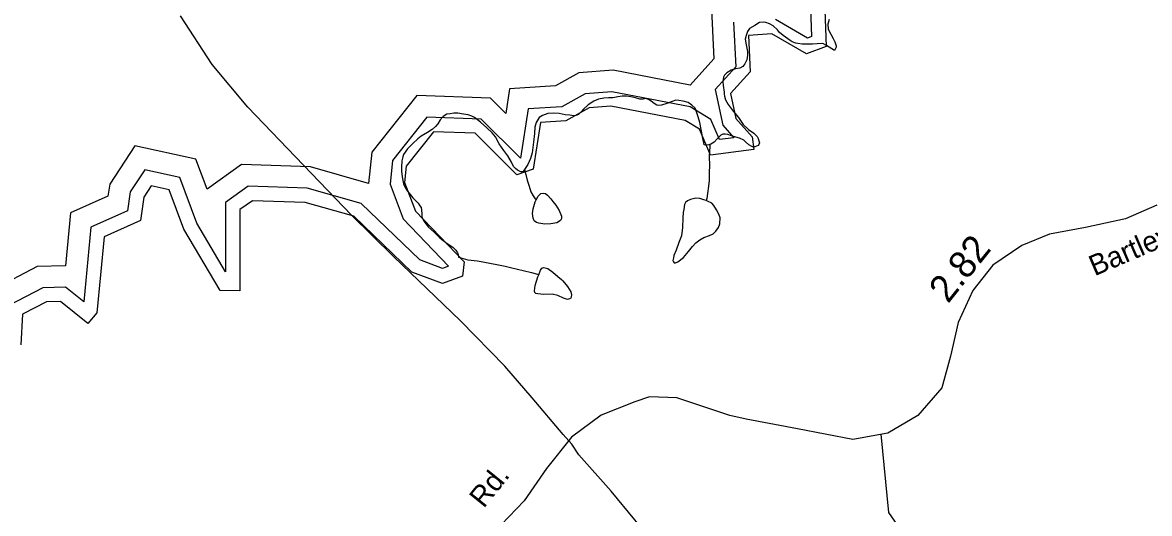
# Model space of a CAD drawing. Extents: x 2001466 to 2224147, y 644118 to 847247.
# Drawn here: x 2016039 to 2021226, y 674748 to 677010 of the extents above; entities that cross this region are included whole.
import ezdxf

# ---------------------------------------------------------------- set-up
doc = ezdxf.new("R2010")
doc.units = 0
for name, color, linetype in [('Exist Hydrographic Buffer Line', 7, 'Continuous'), ('Exist Hydrographic Lake Shore', 7, 'Continuous'), ('Exist Hydrographic Misc Water Feature', 7, 'Continuous'), ('Exist Railroad Mainline', 7, 'Continuous'), ('Exist Road Non-System Type 51', 7, 'Continuous'), ('Exist Road Secondary Mileage Hundredths English Label', 7, 'Continuous'), ('Exist Road Secondary Type 20 Attributed', 7, 'Continuous'), ('Exist Road Secondary Type 51 Attributed', 7, 'Continuous'), ('Exist Road Secondary Type 51 Label', 7, 'Continuous')]:
    doc.layers.add(name, color=color, linetype=linetype)

msp = doc.modelspace()

# ---------------------------------------------------------------- linework, layer by layer
at = {"layer": 'Exist Hydrographic Buffer Line'}
for points in [[(2019209.3, 677102.2), (2019221.7, 676842.6), (2019111.6, 676721.6), (2018757.2, 676790.2), (2018599.5, 676777.9), (2018492.5, 676718.4), (2018280.6, 676704.9), (2018263.3, 676591.5), (2018193, 676661.4), (2017853.8, 676674.1), (2017647.7, 676413.3), (2017632.3, 676268.9), (2017365.4, 676344.4), (2017047.9, 676355.1), (2016889.1, 676241.6), (2016837.7, 676380.8), (2016556.7, 676442.2), (2016440.9, 676265.8), (2016432.7, 676210.7), (2016260.6, 676133), (2016237.6, 675889.6), (2016106.6, 675885.8), (2015907.1, 675781.9)], [(2019666.5, 677076.4), (2019671.5, 676945), (2019653.1, 676938.2), (2019504.4, 677024.5)], [(2019312.2, 677010.9), (2019322, 676806.5), (2019226.7, 676701.8), (2019262.5, 676536.4), (2019314, 676479), (2019247.1, 676470.5), (2019208.1, 676563.2), (2019112.8, 676621.1), (2018751.6, 676691), (2018628.6, 676681.4), (2018520.9, 676621.5), (2018365.9, 676611.7), (2018331.3, 676385.2), (2018150.9, 676564.4), (2017900.1, 676573.8), (2017742.6, 676374.6), (2017730.9, 676264.9), (2017791.2, 676105.4), (2018000.4, 675887.6), (2017972.8, 675877.3), (2017867.5, 675916.2), (2017598.6, 676176.1), (2017350.1, 676246.4), (2017077.9, 676255.6), (2016974.3, 676181.5), (2016974.3, 675861.6), (2016841.5, 676086.2), (2016764, 676296.1), (2016601.8, 676331.6), (2016535, 676229.9), (2016522.2, 676143.1), (2016353.2, 676066.8), (2016320.8, 675723.6), (2016237.1, 675791.1), (2016132, 675788.1), (2015976.5, 675707)]]:
    msp.add_lwpolyline(points, dxfattribs=at)
at = {"layer": 'Exist Hydrographic Lake Shore'}
msp.add_lwpolyline([(2019730.8, 677110.3), (2019738.8, 676900), (2019647, 676865.9), (2019488.9, 676957.7), (2019380.8, 676950), (2019388.8, 676782.5), (2019298, 676682.7), (2019323, 676567.3), (2019397.8, 676483.7), (2019405.8, 676424.6), (2019205.9, 676399.1), (2019155.9, 676518.2), (2019088.8, 676558.9), (2018747.8, 676624.9), (2018647.9, 676617.1), (2018539.9, 676557), (2018422.8, 676549.6), (2018389.8, 676333.6), (2018314.9, 676308.9), (2018122.8, 676499.8), (2017930.9, 676507), (2017805.8, 676348.8), (2017797.8, 676273.5), (2017847.8, 676141.2), (2018072.8, 675907), (2018064.8, 675841.5), (2017972.9, 675807.3), (2017831.8, 675859.4), (2017564.9, 676117.5), (2017339.9, 676181.1), (2017098, 676189.2), (2017039.9, 676147.8), (2017039.9, 675773.7), (2016948.9, 675775.6), (2016782, 676057.9), (2016714.9, 676239.7), (2016631.9, 676257.8), (2016597.8, 676206), (2016581.8, 676098), (2016414.9, 676022.7), (2016381.9, 675672.3), (2016339.9, 675623.9), (2016214.8, 675724.8), (2016149, 675722.9), (2016039.9, 675666.1), (2016031.9, 675525.2)], dxfattribs=at)
at = {"layer": 'Exist Hydrographic Misc Water Feature'}
for points in [[(2019751.9, 677024.5), (2019746, 677002.4), (2019748.1, 676978.6), (2019760.2, 676956.2), (2019770.2, 676936.4), (2019778, 676920.7), (2019784.3, 676902.5), (2019784.1, 676896.7), (2019780.2, 676886.9), (2019776.1, 676880.5), (2019764.3, 676888.9), (2019740.1, 676904.1), (2019722.2, 676912.7), (2019696.2, 676912.5), (2019676.1, 676910.4), (2019654.1, 676910), (2019628.1, 676910.5), (2019608, 676912.6), (2019598, 676914.5), (2019582.4, 676920.5), (2019572.1, 676926.4), (2019540.1, 676950.1), (2019523.9, 676964.3), (2019514.1, 676976), (2019494.2, 676994.4), (2019478.2, 677003.8), (2019460, 677010), (2019448.1, 677011.8), (2019432.1, 677009.7), (2019409.9, 676996.2), (2019386.1, 676981.9), (2019376.1, 676968.1), (2019370.1, 676950.2), (2019366.2, 676933.9), (2019370.1, 676907.6), (2019376.3, 676876.3), (2019376.3, 676859.9), (2019372.4, 676837.8), (2019364.4, 676819.9), (2019354.4, 676807.8), (2019340.4, 676799.9), (2019320.5, 676796.2), (2019300.4, 676790), (2019280.5, 676778.1), (2019270.5, 676767.7), (2019266.4, 676757.9), (2019262.5, 676737.5), (2019264.5, 676719.4), (2019268.6, 676689.8), (2019268.6, 676679.9), (2019270.5, 676670.1), (2019274.6, 676653.6), (2019286.7, 676632), (2019310.7, 676602), (2019334.7, 676572), (2019356.8, 676539.6), (2019380.8, 676517.7), (2019404.8, 676500), (2019421, 676484.1), (2019424.7, 676475.8), (2019429, 676464.3), (2019431, 676456), (2019429, 676447.9), (2019425.1, 676443.8), (2019410.7, 676436.7), (2019398.8, 676437.8), (2019383.1, 676446.3), (2019366.5, 676459.8), (2019358.9, 676468.1), (2019339, 676477.5), (2019323.2, 676482), (2019302.9, 676488.1), (2019285, 676493.4), (2019272.9, 676496.1), (2019262.9, 676495.5), (2019253.1, 676491.6), (2019237.1, 676473.8), (2019222.9, 676459.4), (2019206.9, 676449.9), (2019203.2, 676448.3)], [(2019203.2, 676448.3), (2019198.9, 676445.9), (2019182.9, 676445.5), (2019177, 676447.2), (2019174.9, 676455.5), (2019171, 676475.2), (2019163.9, 676509), (2019156.7, 676549.4), (2019148.9, 676575.8), (2019138.8, 676608), (2019134.7, 676615.4), (2019120.6, 676629.7), (2019102.5, 676641.5), (2019080.6, 676647.7), (2019060.7, 676651.4), (2019046, 676652.5), (2019028.7, 676645.5), (2019004.7, 676636.9), (2018980.7, 676629.2), (2018968.6, 676627), (2018958.8, 676628.9), (2018946.7, 676637.3), (2018932.8, 676647.4), (2018920.7, 676655.1), (2018908.8, 676659.4), (2018896.7, 676657.2), (2018880.7, 676657.5), (2018860.6, 676662.8), (2018838.6, 676667.4), (2018818.6, 676671.1), (2018798.7, 676670.6), (2018778.8, 676666.9), (2018756.8, 676663.3), (2018736.7, 676662.9), (2018715.4, 676660.9), (2018690.8, 676656.4), (2018668.9, 676647.1), (2018642.8, 676630.4), (2018620.7, 676610.3), (2018610.8, 676599), (2018598.9, 676586.9), (2018586.8, 676582.2), (2018576.8, 676580.8), (2018559, 676582.8), (2018536.8, 676584.9), (2018508.9, 676590.4), (2018484.7, 676592.5), (2018456.8, 676590.7), (2018432.8, 676582.1), (2018416.9, 676572.6), (2018402.9, 676549.9), (2018397, 676528.6), (2018395.1, 676498.4), (2018391, 676458.3), (2018385.1, 676410), (2018377.1, 676383.9), (2018365.4, 676356.3), (2018350, 676332.2)], [(2018350, 676332.2), (2018343.4, 676323.9), (2018338.1, 676322.4), (2018333.2, 676322.5), (2018317.2, 676330.2), (2018308.2, 676336.9), (2018299.4, 676346.1), (2018289.3, 676366), (2018273.3, 676395.8), (2018255.1, 676420), (2018233.1, 676451.6), (2018216.9, 676484), (2018200.9, 676502.3), (2018176.9, 676524.1), (2018147, 676550.2), (2018119.1, 676572.1), (2018106.6, 676578.9), (2018090.8, 676584.2), (2018068.7, 676587.9), (2018042.8, 676591.6), (2018024.8, 676592), (2018007, 676589.9), (2017992.8, 676587.8), (2017975, 676577.4), (2017961, 676561.4), (2017951, 676543.5), (2017940.7, 676531.4), (2017924.9, 676517.8), (2017903, 676503.5), (2017874.1, 676486), (2017858.5, 676474.8), (2017835.3, 676453.1), (2017811.3, 676427.4), (2017793.3, 676401.5), (2017790.2, 676391.7), (2017785.3, 676373), (2017783.2, 676343.5), (2017783.4, 676325.4), (2017787.3, 676299.1), (2017793.3, 676266.9), (2017800.5, 676250.4), (2017811.5, 676233), (2017835.7, 676203), (2017859.7, 676177), (2017868.5, 676165.4), (2017873.7, 676157.1), (2017875.7, 676147.2), (2017877.8, 676127.5), (2017877.8, 676115.2), (2017885.8, 676095.3), (2017907.7, 676067.8), (2017934, 676043.4), (2017959.8, 676017.5), (2017993.8, 675991.4), (2018019.9, 675975.3), (2018033.8, 675961.9), (2018041.8, 675949.4), (2018044.1, 675942), (2018045.7, 675929.6)], [(2019203.2, 676448.3), (2019202.2, 676439.3), (2019199.3, 676392.6), (2019200.6, 676350.8), (2019200.4, 676318.8), (2019199.5, 676281.9), (2019197.1, 676256.5), (2019192.6, 676223), (2019188.5, 676199.2), (2019185.8, 676189.5)], [(2018350, 676332.2), (2018356.6, 676309.7), (2018362.7, 676283.3), (2018370.7, 676256.1), (2018378.7, 676229.7), (2018389, 676211.4), (2018398.8, 676198.1), (2018403.7, 676193)], [(2018403.7, 676193), (2018412.8, 676210.1), (2018424.9, 676222.1), (2018435.1, 676224.4), (2018446.6, 676221.7), (2018455.8, 676215), (2018470.8, 676198.3), (2018480.8, 676185.8), (2018494, 676169.1), (2018509.5, 676144.2), (2018520.8, 676117.7), (2018520.8, 676107.8), (2018514.9, 676098.1), (2018498.9, 676087.8), (2018470.6, 676081.8), (2018443.1, 676081.5), (2018415, 676085.4), (2018405, 676088), (2018394.9, 676095.7), (2018389, 676108), (2018386.9, 676129.4), (2018389, 676151.6), (2018398.8, 676184.2), (2018403.7, 676193)], [(2019185.8, 676189.5), (2019174.7, 676193), (2019156.7, 676199.1), (2019138.8, 676201.1), (2019114.6, 676195.1), (2019100.7, 676188.7), (2019090.7, 676180.7), (2019086.6, 676171), (2019082.7, 676148.9), (2019080.8, 676135), (2019079, 676108.8), (2019076.5, 676066.2), (2019072.8, 676026.9), (2019060.9, 675996.8), (2019047.2, 675961), (2019037.3, 675936.6), (2019035.1, 675925.1), (2019033.2, 675912.9), (2019035.1, 675907.1), (2019039.2, 675902.9), (2019045.1, 675902.8), (2019055.2, 675906.7), (2019081, 675926.7), (2019105, 675954.9), (2019122.4, 675977.5), (2019139, 675995.2), (2019157.1, 676008.8), (2019174.9, 676019), (2019201, 676029.2), (2019218.8, 676037), (2019230.9, 676049.1), (2019242.8, 676065.3), (2019249, 676083.2), (2019250.8, 676109.4), (2019244.6, 676126.7), (2019233.6, 676147.5), (2019220.7, 676167.4), (2019212.7, 676177.4), (2019192.6, 676186.9), (2019185.8, 676189.5)], [(2018045.7, 675929.6), (2018089.4, 675917.3), (2018133.5, 675911.5), (2018189.5, 675901.3), (2018229.4, 675893.1), (2018261.2, 675886.7), (2018291.6, 675879.6), (2018343.2, 675867.9), (2018381.4, 675858), (2018409.5, 675850.1), (2018415, 675847.5)], [(2018415, 675847.5), (2018423.2, 675869.5), (2018429.4, 675877.6), (2018439.4, 675881.5), (2018457.2, 675876.2), (2018480.4, 675859.3), (2018503.6, 675839.2), (2018519.4, 675825.7), (2018525.5, 675819.8), (2018547.5, 675794), (2018563.7, 675769.9), (2018565.5, 675755.9), (2018565.3, 675746.1), (2018563.7, 675740.3), (2018557.5, 675736.4), (2018547.5, 675734.1), (2018529.6, 675740.2), (2018503.6, 675752.2), (2018477.5, 675757.7), (2018439.4, 675757.6), (2018411.5, 675759.8), (2018401.7, 675761.6), (2018397.6, 675765.9), (2018395.5, 675774.1), (2018399.4, 675797.8), (2018411.3, 675837.7), (2018415, 675847.5)]]:
    msp.add_lwpolyline(points, dxfattribs=at)
at = {"layer": 'Exist Railroad Mainline'}
for points in [[(2018528.3, 675112.6), (2018385.6, 675281.1), (2018259.4, 675426.4), (2018055.8, 675635), (2017747.4, 675932.7), (2017553.7, 676122.8), (2017332.4, 676353.5), (2017075.6, 676620.5), (2016912, 676816.5), (2016766.7, 677040.2)], [(2021299.2, 672086.3), (2020843.3, 672429.8), (2020681.1, 672556.3), (2020486.6, 672707.9), (2020354.2, 672835.6), (2020163, 673061.9), (2019869.2, 673429.2), (2019459.6, 673950.2), (2019461.6, 673950.2), (2019075.6, 674454.8), (2018748.5, 674850.7), (2018600.5, 675018.5), (2018567.1, 675066.8), (2018528.3, 675112.6)]]:
    msp.add_lwpolyline(points, dxfattribs=at)
at = {"layer": 'Exist Road Non-System Type 51'}
msp.add_lwpolyline([(2019990.3, 675112.7), (2020025.2, 674752), (2020364.6, 674261.6), (2020458.8, 673478.9), (2020638, 673082.8), (2020681.1, 672556.3)], dxfattribs=at)
at = {"layer": 'Exist Road Secondary Type 20 Attributed'}
msp.add_lwpolyline([(2018858.1, 675263.1), (2018703.3, 675201.3), (2018565.8, 675099.4), (2018451.8, 674955.7), (2018348.3, 674805.7), (2018241.7, 674695.9), (2017994.7, 674427.5), (2017792, 674176.1), (2017476.4, 673787.4), (2017362.4, 673713.5), (2017250.5, 673643.7), (2017140.7, 673550.8), (2016794.5, 673244.4), (2016578.1, 673064.9), (2016257.2, 672754.3), (2016069.3, 672621.2), (2015942.6, 672521.9), (2015769.5, 672283.2), (2015622.7, 672088.8), (2015536.2, 671949.4), (2015449.6, 671803.6), (2015344.1, 671662), (2015223.7, 671526.8), (2015201.8, 671497.4)], dxfattribs=at)
at = {"layer": 'Exist Road Secondary Type 51 Attributed'}
msp.add_lwpolyline([(2021259.7, 676168.4), (2021116.2, 676105), (2020932.5, 676064.9), (2020765.7, 676035.3), (2020639, 675982.5), (2020506, 675891.6), (2020413.1, 675775.4), (2020345.6, 675627.5), (2020310.7, 675473.3), (2020270.6, 675327.5), (2020160.8, 675198.7), (2020021.5, 675118.4), (2019861, 675088.8), (2019605.6, 675137.4), (2019370.2, 675181.8), (2019294.2, 675198.7), (2019165.4, 675243), (2019051.4, 675281.1), (2018924.7, 675285.3), (2018858.1, 675263.1)], dxfattribs=at)

# ---------------------------------------------------------------- texts
at = {"layer": 'Exist Road Secondary Mileage Hundredths English Label'}
msp.add_text('2.82', height=125, rotation=51.3595, dxfattribs=at).set_placement((2020299.2, 675711.8))
at = {"layer": 'Exist Road Secondary Type 51 Label'}
for s, rotation, p in [('Bartley-Holloman', 23.2466, (2020973.7, 675840.3)), ('Rd.', 51.0935, (2018162.1, 674768.8))]:
    msp.add_text(s, height=95, rotation=rotation, dxfattribs=at).set_placement(p)

doc.saveas('drawing.dxf')
